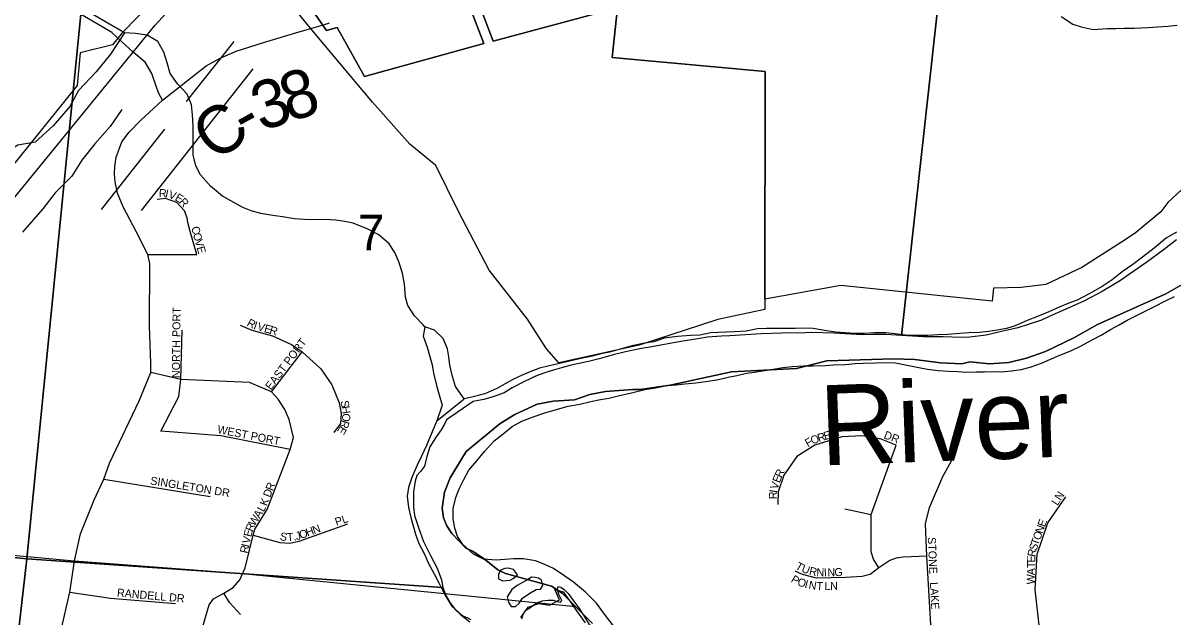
# Model space of a CAD drawing. Extents: x 0 to 1064, y 0 to 440.
# Drawn here: x 203.09 to 224.87, y 158.89 to 170.14 of the extents above; entities that cross this region are included whole.
import ezdxf

# ---------------------------------------------------------------- set-up
doc = ezdxf.new("R2010")
doc.units = 0
for name, color, linetype in [('GM_X_City_Street', 7, 'Continuous'), ('GM_X_Corporation', 7, 'Continuous'), ('GM_X_County_Road', 7, 'Continuous'), ('GM_X_County_Road_Text', 7, 'Continuous'), ('GM_X_Interstate_Route', 7, 'Continuous'), ('GM_X_Major_River', 7, 'Continuous'), ('GM_X_Major_River_Text', 7, 'Continuous'), ('GM_X_Minor_River', 7, 'Continuous'), ('GM_X_Minor_River_Text', 7, 'Continuous'), ('GM_X_Section', 7, 'Continuous'), ('GM_X_Section_Text', 7, 'Continuous'), ('GM_X_Township', 7, 'Continuous'), ('GM_X_Township_Subdivision', 7, 'Continuous'), ('GM_X_Township_Subdivision_Text', 7, 'Continuous')]:
    doc.layers.add(name, color=color, linetype=linetype)

msp = doc.modelspace()

# ---------------------------------------------------------------- linework, layer by layer
at = {"layer": 'GM_X_City_Street'}
for points in [[(204.713, 169.995), (204.177, 170.306)], [(208.43, 170.003), (208.738, 170.094)], [(208.738, 170.094), (208.884, 170.137), (208.892, 170.14)]]:
    msp.add_lwpolyline(points, dxfattribs=at)
at = {"layer": 'GM_X_Corporation'}
for points in [[(205.893, 170.898), (204.969, 169.953), (204.784, 169.725), (204.172, 169.573), (204.118, 168.954), (201.729, 166.003)], [(211.627, 170.76), (211.997, 169.797), (214.348, 170.424), (214.246, 169.487), (217.148, 169.224), (217.138, 164.912), (217.138, 164.714), (216.249, 164.525), (214.762, 164.042), (213.238, 163.709), (213.007, 163.97), (212.646, 164.535), (211.922, 165.46), (211.344, 166.56), (210.91, 167.442), (210.418, 167.847), (209.709, 168.642), (208.627, 169.936), (207.972, 170.729)], [(225.125, 167.071), (224.77, 166.742), (224.641, 166.565), (224.151, 166.162), (223.892, 165.992), (223.143, 165.509), (222.458, 165.188), (221.993, 165.13), (221.472, 165.122), (221.447, 164.871), (218.578, 165.173), (217.138, 164.912), (217.148, 169.224), (214.246, 169.487), (214.348, 170.424), (211.997, 169.797), (211.627, 170.76)], [(208.365, 170.685), (208.841, 169.998), (209.041, 170.056), (209.555, 169.127), (211.821, 169.75), (211.451, 170.713)], [(211.451, 170.713), (211.821, 169.75), (209.555, 169.127), (209.041, 170.056), (208.841, 169.998), (208.365, 170.685)]]:
    msp.add_lwpolyline(points, dxfattribs=at)
at = {"layer": 'GM_X_County_Road'}
for points in [[(204.949, 169.797), (204.773, 169.961), (204.713, 169.995)], [(205.732, 168.681), (206.559, 169.33), (206.823, 169.475), (207.126, 169.608), (207.646, 169.771), (208.277, 169.958)], [(208.277, 169.958), (208.43, 170.003)], [(205.732, 168.681), (205.655, 168.818), (205.611, 168.947), (205.531, 169.181), (205.403, 169.401), (205.177, 169.587), (204.949, 169.797)], [(204.079, 160.015), (204.18, 160.471), (204.441, 161.111), (204.622, 161.501), (204.732, 161.809), (205.291, 162.985), (205.513, 163.522), (205.513, 163.701), (205.486, 164.407), (205.49, 165.585), (205.453, 165.755), (205.234, 166.191), (204.987, 166.66), (204.878, 166.92), (204.837, 167.135), (204.826, 167.286), (204.832, 167.422), (204.857, 167.6), (204.963, 167.888), (205.104, 168.074), (205.315, 168.292), (205.732, 168.681)], [(201.214, 154.185), (201.462, 154.718), (201.887, 155.617), (202.085, 155.896), (202.208, 156.013), (202.417, 156.156), (202.748, 156.375), (202.967, 156.522), (203.152, 156.703), (203.292, 157.021), (203.428, 157.469), (203.81, 158.622), (203.977, 159.364), (204.065, 159.95), (204.079, 160.015)]]:
    msp.add_lwpolyline(points, dxfattribs=at)
at = {"layer": 'GM_X_Interstate_Route'}
msp.add_lwpolyline([(198.03, 160.812), (200.468, 163.827), (205.06, 169.444), (205.177, 169.587), (205.587, 170.092), (206.175, 170.736)], dxfattribs=at)
at = {"layer": 'GM_X_Major_River'}
msp.add_line((210.928, 162.605), (211.444, 163.024), dxfattribs=at)
for points in [[(224.933, 166.179), (224.747, 166.074), (224.511, 165.874), (224.294, 165.709), (224.108, 165.568), (223.909, 165.427), (223.717, 165.28), (223.525, 165.151), (223.284, 165.012), (223.056, 164.89), (222.896, 164.833), (222.712, 164.759), (222.515, 164.672), (222.3, 164.581), (222.109, 164.506), (221.882, 164.409), (221.716, 164.358), (221.539, 164.326), (221.374, 164.3), (221.203, 164.28), (221.008, 164.273), (220.832, 164.259), (220.606, 164.24), (220.417, 164.233), (220.229, 164.225), (220.004, 164.225), (219.803, 164.23), (219.609, 164.253), (219.433, 164.276), (219.214, 164.275), (219.019, 164.262), (218.843, 164.26), (218.661, 164.277), (218.484, 164.287), (218.309, 164.31), (218.054, 164.359), (217.872, 164.363), (217.714, 164.355), (217.543, 164.353), (217.373, 164.357), (217.172, 164.356), (217.002, 164.349), (216.788, 164.305), (216.562, 164.293), (216.404, 164.285), (216.118, 164.273), (215.91, 164.23), (215.733, 164.222), (215.483, 164.204), (215.233, 164.174), (215.037, 164.106), (214.866, 164.08), (214.621, 164.025), (214.358, 163.953), (214.198, 163.908), (214.033, 163.876), (213.868, 163.832), (213.574, 163.772), (213.39, 163.722), (213.225, 163.684), (213.03, 163.646), (212.87, 163.607), (212.711, 163.545), (212.544, 163.47), (212.378, 163.395), (212.224, 163.308), (212.064, 163.221), (211.836, 163.117), (211.615, 163.062), (211.444, 163.024)], [(213.954, 159.158), (213.746, 159.364), (213.514, 159.552), (213.353, 159.665), (213.137, 159.81), (212.975, 159.887), (212.794, 159.959), (212.57, 159.995), (212.388, 159.993), (212.217, 159.985), (212.053, 159.971), (211.81, 159.989), (211.624, 160.085), (211.422, 160.266), (211.322, 160.421), (211.271, 160.574), (211.239, 160.751), (211.239, 160.951), (211.286, 161.157), (211.351, 161.319), (211.441, 161.499), (211.537, 161.673), (211.688, 161.851), (211.832, 162.03), (212.014, 162.232), (212.187, 162.361), (212.355, 162.503), (212.54, 162.601), (212.768, 162.693), (212.97, 162.761), (213.215, 162.827), (213.417, 162.883), (213.638, 162.926), (213.846, 162.976), (214.029, 163.014), (214.182, 163.04), (214.39, 163.09), (214.592, 163.133), (214.867, 163.199), (215.069, 163.231), (215.283, 163.274), (215.46, 163.288), (215.624, 163.308), (215.832, 163.327), (216.064, 163.358), (216.259, 163.389), (216.443, 163.433), (216.608, 163.465), (216.791, 163.509), (216.944, 163.53), (217.133, 163.562), (217.298, 163.588), (217.482, 163.62), (217.658, 163.634), (217.866, 163.647), (218.054, 163.648), (218.286, 163.654), (218.438, 163.669), (218.669, 163.675), (218.852, 163.695), (219.004, 163.697), (219.242, 163.709), (219.412, 163.711), (219.613, 163.706), (219.801, 163.671), (220.055, 163.616), (220.218, 163.588), (220.424, 163.564), (220.619, 163.547), (220.789, 163.543), (220.947, 163.527), (221.148, 163.534), (221.3, 163.536), (221.452, 163.539), (221.61, 163.535), (221.811, 163.554), (221.994, 163.58), (222.166, 163.624), (222.381, 163.698), (222.534, 163.767), (222.725, 163.853), (222.934, 163.933), (223.131, 164.031), (223.323, 164.136), (223.507, 164.228), (223.687, 164.339), (223.847, 164.426), (224.001, 164.514), (224.162, 164.595), (224.341, 164.687), (224.531, 164.78), (224.716, 164.872), (224.895, 164.965)], [(211.444, 163.024), (211.28, 163.258), (211.224, 163.448), (211.175, 163.662), (211.154, 163.82), (211.128, 163.973), (211.048, 164.169), (210.882, 164.325), (210.701, 164.385), (210.672, 164.209), (210.745, 164.001), (210.79, 163.848), (210.84, 163.67), (210.867, 163.512), (210.921, 163.274), (210.983, 163.059), (211.027, 162.906), (210.928, 162.605)], [(210.928, 162.605), (210.838, 162.401), (210.734, 162.142), (210.631, 161.926), (210.554, 161.77), (210.457, 161.536), (210.391, 161.343), (210.368, 161.179), (210.393, 160.966), (210.437, 160.777), (210.482, 160.618), (210.526, 160.465), (210.589, 160.287), (210.699, 160.072), (210.762, 159.918), (210.878, 159.709), (210.965, 159.543), (211.081, 159.315), (211.209, 159.099), (211.399, 158.93), (211.573, 158.847)], [(212.377, 159.793), (212.286, 159.819), (212.213, 159.815), (212.133, 159.781), (212.094, 159.697)], [(212.094, 159.697), (212.098, 159.618), (212.17, 159.579), (212.243, 159.584), (212.317, 159.594), (212.372, 159.623), (212.453, 159.694), (212.377, 159.793)], [(212.72, 159.651), (212.633, 159.592), (212.448, 159.493), (212.349, 159.417), (212.26, 159.279), (212.282, 159.176), (212.334, 159.095), (212.419, 159.093), (212.488, 159.158), (212.551, 159.248)], [(212.551, 159.248), (212.632, 159.307), (212.718, 159.365), (212.743, 159.377), (212.811, 159.417), (212.89, 159.422), (212.935, 159.493), (212.913, 159.591), (212.853, 159.629), (212.792, 159.643), (212.72, 159.651)], [(212.517, 158.884), (212.656, 159.081), (212.859, 159.149), (213.059, 159.12), (213.25, 159.218), (213.164, 159.415), (213.321, 159.368), (213.468, 159.17), (213.573, 159.01), (213.737, 158.781)], [(214.271, 158.725), (214.101, 158.948), (213.954, 159.158)]]:
    msp.add_lwpolyline(points, dxfattribs=at)
at = {"layer": 'GM_X_Minor_River'}
for points in [[(205.011, 169.952), (204.652, 170.16), (204.338, 170.343), (204.013, 170.567), (203.856, 170.889), (203.858, 170.909)], [(222.751, 170.261), (222.972, 170.116), (223.129, 170.07), (223.359, 170.015), (223.621, 170.033), (223.785, 170.035), (223.943, 170.043), (224.132, 170.044), (224.4, 170.056), (224.577, 170.07), (224.772, 170.077), (224.949, 170.097)], [(205.011, 169.952), (204.748, 169.547), (204.477, 169.213), (204.145, 168.861), (203.976, 168.557), (203.663, 168.193), (203.32, 167.883), (202.994, 167.828), (202.651, 167.603), (202.385, 167.3), (202.325, 167.148)], [(210.701, 164.385), (210.671, 164.428), (210.505, 164.596), (210.377, 164.794), (210.332, 164.947), (210.314, 165.196), (210.277, 165.404), (210.209, 165.618), (210.135, 165.796), (210.023, 165.957), (209.827, 166.132), (209.611, 166.24), (209.346, 166.35), (209.183, 166.379), (209.013, 166.407), (208.813, 166.418), (208.648, 166.416), (208.423, 166.422), (208.235, 166.433), (208.005, 166.469), (207.823, 166.498), (207.593, 166.534), (207.412, 166.581), (207.255, 166.646), (207.081, 166.741), (206.871, 166.862), (206.645, 167.05), (206.45, 167.267), (206.363, 167.433), (206.314, 167.647), (206.313, 167.841), (206.311, 168.012), (206.316, 168.188), (206.303, 168.401), (206.283, 168.589), (206.203, 168.792), (206.014, 168.985), (205.879, 169.183), (205.823, 169.385), (205.755, 169.587), (205.645, 169.79), (205.441, 169.91), (205.223, 169.94), (205.011, 169.952)], [(204.961, 168.503), (204.742, 168.18), (204.452, 167.852), (204.205, 167.543), (204.013, 167.239), (203.699, 166.923), (203.464, 166.619), (203.084, 166.182)]]:
    msp.add_lwpolyline(points, dxfattribs=at)
at = {"layer": 'GM_X_Minor_River_Text'}
for p, q in [((206.19, 168.651), (207.087, 169.787)), ((205.338, 166.593), (207.45, 169.269)), ((204.577, 166.606), (205.78, 168.13))]:
    msp.add_line(p, q, dxfattribs=at)
at = {"layer": 'GM_X_Section'}
for points in [[(188.674, 177.899), (204.778, 176.294), (203.165, 159.995), (187.411, 161.566), (186.988, 161.611)], [(187.411, 161.566), (203.165, 159.995), (201.579, 146.222), (185.94, 147.495)]]:
    msp.add_lwpolyline(points, close=True, dxfattribs=at)
for points in [[(220.892, 174.794), (219.73, 164.225), (219.433, 164.242), (219.148, 164.242), (218.985, 164.239), (218.446, 164.267), (218.022, 164.281), (217.907, 164.277), (217.47, 164.267), (217.07, 164.257), (216.476, 164.219), (216.318, 164.21), (216.051, 164.191), (215.911, 164.169), (215.547, 164.109), (214.999, 164.011), (214.805, 163.978), (214.647, 163.944), (214.476, 163.911), (214.269, 163.855), (214.001, 163.781), (213.8, 163.73), (213.618, 163.691), (213.472, 163.663), (213.289, 163.612), (213.155, 163.572), (213.033, 163.538), (212.826, 163.464), (212.588, 163.353), (212.355, 163.23), (212.202, 163.136), (212.08, 163.096), (211.97, 163.055), (211.818, 163.01), (211.617, 162.977), (211.108, 162.629), (211.07, 162.545), (211.013, 162.437), (210.914, 162.306), (210.87, 162.234), (210.795, 162.114), (210.737, 161.933), (210.697, 161.752), (210.617, 161.651), (210.548, 161.573), (210.516, 161.465), (210.488, 161.265), (210.483, 160.981), (210.504, 160.817), (210.579, 160.591), (210.677, 160.323), (210.811, 160.06), (210.934, 159.821), (211.014, 159.595), (211.042, 159.455), (203.165, 159.995), (204.778, 176.294)], [(224.932, 166.036), (224.68, 165.841), (224.373, 165.61), (224.048, 165.386), (223.876, 165.262), (223.526, 165.057), (223.19, 164.881), (222.842, 164.724), (222.524, 164.585), (222.377, 164.515), (222.127, 164.434), (221.932, 164.371), (221.622, 164.298), (221.33, 164.231), (221.02, 164.195), (220.85, 164.186), (220.517, 164.198), (220.135, 164.199), (219.73, 164.225), (220.892, 174.794), (237.295, 173.197)], [(201.579, 146.222), (203.165, 159.995), (211.042, 159.455), (211.094, 159.321), (211.182, 159.162), (211.271, 159.045), (211.378, 158.94), (211.551, 158.803)], [(212.54, 158.858), (212.566, 158.966), (212.628, 159.032), (212.689, 159.067), (212.818, 159.161), (212.928, 159.202), (213.031, 159.212), (213.128, 159.21), (213.212, 159.19), (213.27, 159.175), (213.296, 159.206), (213.239, 159.323), (213.21, 159.415), (213.224, 159.469), (213.278, 159.462), (213.338, 159.412), (213.415, 159.338), (213.533, 159.178), (213.628, 159.049), (213.722, 158.896), (213.863, 158.669)]]:
    msp.add_lwpolyline(points, dxfattribs=at)
at = {"layer": 'GM_X_Township'}
for points in [[(225.089, 165.212), (224.73, 165.015), (223.44, 164.434), (222.988, 164.18), (222.454, 163.92), (222.094, 163.793), (221.758, 163.713), (221.395, 163.684), (221.022, 163.723), (220.867, 163.687), (220.465, 163.704), (219.979, 163.767), (219.582, 163.779), (218.314, 163.744), (217.738, 163.598), (216.505, 163.536), (215.349, 163.285), (214.777, 163.2), (214.639, 163.202), (214.122, 163.165), (213.824, 163.105), (213.537, 163.006), (213.129, 162.983), (212.831, 162.926), (212.402, 162.728), (212.13, 162.556), (211.486, 162.026), (211.181, 161.527), (211.072, 161.257), (211.029, 160.956), (211.057, 160.77), (211.118, 160.618), (211.211, 160.478), (211.476, 160.199), (211.605, 160.142), (211.825, 159.997), (212.085, 159.785), (212.23, 159.717), (213.102, 159.479), (213.299, 159.347), (213.561, 159.088), (207.248, 159.712), (204.065, 159.95), (197.797, 160.524)], [(213.876, 158.773), (213.561, 159.088), (213.299, 159.347), (213.102, 159.479), (212.23, 159.717), (212.085, 159.785), (211.825, 159.997), (211.605, 160.142), (211.476, 160.199), (211.211, 160.478), (211.118, 160.618), (211.057, 160.77), (211.029, 160.956), (211.072, 161.257), (211.181, 161.527), (211.486, 162.026), (212.13, 162.556), (212.402, 162.728), (212.831, 162.926), (213.129, 162.983), (213.537, 163.006), (213.824, 163.105), (214.122, 163.165), (214.639, 163.202), (214.777, 163.2), (215.349, 163.285), (216.505, 163.536), (217.738, 163.598), (218.314, 163.744), (219.582, 163.779), (219.979, 163.767), (220.465, 163.704), (220.867, 163.687), (221.022, 163.723), (221.395, 163.684), (221.758, 163.713), (222.094, 163.793), (222.454, 163.92), (222.988, 164.18), (223.44, 164.434), (224.73, 165.015), (225.089, 165.212)]]:
    msp.add_lwpolyline(points, dxfattribs=at)
at = {"layer": 'GM_X_Township_Subdivision'}
for points in [[(205.453, 165.755), (206.386, 165.758), (206.259, 166.193), (206.215, 166.36), (206.197, 166.452), (206.147, 166.583), (206.003, 166.743), (205.791, 166.819), (205.634, 166.801)], [(207.202, 164.421), (207.426, 164.322), (207.816, 164.22), (208.176, 164.055), (208.377, 163.917), (208.732, 163.59), (208.94, 163.289), (209.08, 162.948), (209.115, 162.749), (209.101, 162.558), (208.978, 162.387)], [(206.082, 163.392), (206.107, 164.322)], [(207.797, 163.16), (208.377, 163.917)], [(207.267, 159.755), (207.298, 159.826), (207.448, 160.442), (207.482, 160.555), (207.715, 160.927), (208.151, 162.066), (208.212, 162.292), (208.13, 162.634), (208.047, 162.825), (207.923, 163.02), (207.797, 163.16), (207.383, 163.336), (206.082, 163.392), (205.513, 163.522)], [(208.151, 162.066), (206.838, 162.326), (205.703, 162.415), (206.045, 163.071), (206.082, 163.392)], [(219.301, 159.825), (219.198, 159.987), (219.151, 160.125), (219.151, 160.523), (219.151, 160.832), (219.628, 162.147), (219.345, 162.262), (218.983, 162.324), (218.595, 162.306), (218.083, 162.147), (217.747, 161.935), (217.5, 161.582), (217.394, 161.264), (217.385, 161.026)], [(221.078, 157.575), (220.388, 158.353), (220.281, 158.753), (220.204, 160.043), (220.184, 160.66), (220.255, 160.969), (220.511, 161.551), (220.74, 161.966)], [(204.622, 161.501), (206.636, 161.174)], [(222.339, 158.685), (222.259, 159.415), (222.294, 160.086), (222.497, 160.677), (222.841, 161.172)], [(218.657, 160.942), (219.151, 160.832)], [(207.448, 160.442), (207.956, 160.305), (208.137, 160.291), (208.318, 160.329), (209.241, 160.657)], [(220.204, 160.043), (219.76, 160.024), (219.629, 160.009), (219.504, 159.962), (219.301, 159.825), (219.133, 159.697), (218.983, 159.658), (218.674, 159.644), (218.118, 159.627), (217.853, 159.697), (217.712, 159.759)], [(206.464, 158.606), (206.614, 159.125), (206.698, 159.238), (206.893, 159.348), (207.069, 159.45), (207.199, 159.597), (207.248, 159.712), (207.267, 159.755)], [(203.977, 159.364), (204.75, 159.252), (205.982, 159.148)], [(207.209, 158.944), (207.002, 159.166), (206.893, 159.348)]]:
    msp.add_lwpolyline(points, dxfattribs=at)

# ---------------------------------------------------------------- texts
at = {"layer": 'GM_X_County_Road_Text'}
for s, rotation, p in [('8', 17.3109, (208.126, 168.26)), ('3', 18.3658, (207.599, 168.085)), ('C', 37.6083, (206.751, 167.488)), ('-', 28.6391, (207.311, 167.923))]:
    msp.add_text(s, height=0.909, rotation=rotation, dxfattribs=at).set_placement(p)
at = {"layer": 'GM_X_Major_River_Text'}
msp.add_text('River', height=1.5151, rotation=2.1017, dxfattribs=at).set_placement((218.205, 161.762))
at = {"layer": 'GM_X_Section_Text'}
msp.add_text('7', height=0.67, rotation=0, dxfattribs=at).set_placement((209.436, 165.839))
at = {"layer": 'GM_X_Township_Subdivision_Text'}
for s, height, rotation, p in [('R', 0.152, 358.0326, (205.662, 166.845)), ('I', 0.152, 348.3815, (205.775, 166.842)), ('V', 0.152, 342.2562, (205.836, 166.829)), ('E', 0.152, 329.4251, (205.955, 166.792)), ('R', 0.152, 311.9421, (206.037, 166.746)), ('C', 0.152, 282.1864, (206.278, 166.273)), ('O', 0.152, 285.3652, (206.306, 166.146)), ('V', 0.152, 285.693, (206.341, 166.017)), ('E', 0.152, 285.7129, (206.377, 165.889)), ('NORTH PORT', 0.1515, 89.3418, (206.061, 163.417)), ('R', 0.152, 333.3263, (207.318, 164.414)), ('I', 0.152, 340.946, (207.445, 164.352)), ('V', 0.152, 344.3104, (207.518, 164.327)), ('E', 0.152, 344.405, (207.646, 164.291)), ('R', 0.152, 343.4008, (207.748, 164.262)), ('EAST PORT', 0.1515, 53.2875, (207.787, 163.18)), ('S', 0.152, 278.9414, (209.104, 162.982)), ('H', 0.152, 278.4454, (209.121, 162.877)), ('O', 0.152, 266.8287, (209.14, 162.753)), ('WEST PORT', 0.1515, 348.8356, (206.762, 162.378)), ('E', 0.152, 238.6287, (209.103, 162.524)), ('R', 0.152, 252.9401, (209.134, 162.63)), ('T', 0.152, 15.3749, (218.479, 162.303)), ('F', 0.152, 30.2328, (217.953, 162.107)), ('O', 0.152, 21.4158, (218.04, 162.158)), ('R', 0.152, 17.1831, (218.161, 162.205)), ('E', 0.152, 16.9661, (218.276, 162.241)), ('S', 0.152, 17.0039, (218.378, 162.272)), ('DR', 0.1515, 338.7513, (219.38, 162.283)), ('R', 0.152, 65.1621, (217.456, 161.519)), ('SINGLETON DR', 0.15152, 350.9102, (205.494, 161.405)), ('R', 0.152, 68.9607, (207.82, 161.272)), ('V', 0.152, 72.2978, (217.38, 161.297)), ('E', 0.152, 69.6038, (217.42, 161.422)), ('K', 0.152, 68.4385, (207.708, 160.984)), ('D', 0.152, 68.9656, (207.772, 161.147)), ('R', 0.152, 88.543, (217.368, 161.122)), ('I', 0.152, 80.6886, (217.37, 161.237)), ('LN', 0.1515, 56.3032, (222.679, 160.992)), ('L', 0.152, 61.4183, (207.648, 160.872)), ('W', 0.152, 57.7558, (207.478, 160.603)), ('A', 0.152, 57.4316, (207.571, 160.75)), ('PL', 0.1515, 18.4393, (209.027, 160.617)), ('E', 0.152, 69.9968, (222.442, 160.587)), ('E', 0.152, 76.9378, (207.414, 160.401)), ('R', 0.152, 67.8378, (207.436, 160.499)), ('J', 0.152, 13.8856, (208.27, 160.347)), ('O', 0.152, 19.9027, (208.352, 160.368)), ('H', 0.152, 20.5445, (208.479, 160.415)), ('N', 0.152, 20.5433, (208.604, 160.461)), ('O', 0.152, 69.9889, (222.351, 160.337)), ('N', 0.152, 69.9889, (222.396, 160.462)), ('V', 0.152, 76.9288, (207.384, 160.271)), ('S', 0.152, 348.0312, (207.946, 160.354)), ('T', 0.152, 3.4049, (208.095, 160.329)), ('.', 0.152, 11.0147, (208.223, 160.338)), ('STONE', 0.1515, 272.5489, (220.225, 160.404)), ('S', 0.152, 70.9343, (222.28, 160.136)), ('T', 0.152, 70.0099, (222.314, 160.237)), ('R', 0.152, 76.9417, (207.342, 160.089)), ('I', 0.152, 76.9071, (207.369, 160.206)), ('R', 0.152, 80.0905, (222.26, 160.024)), ('T', 0.152, 330.2077, (217.704, 159.814)), ('U', 0.152, 339.9479, (217.822, 159.75)), ('T', 0.152, 88.5497, (222.256, 159.817)), ('E', 0.152, 88.5242, (222.258, 159.924)), ('P', 0.152, 329.4486, (217.621, 159.566)), ('R', 0.152, 347.4903, (217.968, 159.698)), ('N', 0.152, 357.5158, (218.114, 159.668)), ('I', 0.152, 1.6472, (218.259, 159.662)), ('N', 0.152, 1.508, (218.326, 159.664)), ('G', 0.152, 1.503, (218.459, 159.667)), ('W', 0.152, 88.5372, (222.248, 159.51)), ('A', 0.152, 88.5357, (222.252, 159.684)), ('RANDELL DR', 0.1515, 354.8058, (204.866, 159.284)), ('O', 0.152, 340.6102, (217.742, 159.498)), ('I', 0.152, 346.3565, (217.884, 159.449)), ('N', 0.152, 350.7065, (217.961, 159.431)), ('T', 0.152, 358.1102, (218.114, 159.407)), ('L', 0.152, 1.1628, (218.269, 159.403)), ('N', 0.152, 1.6828, (218.377, 159.405)), ('LAKE', 0.1515, 273.0925, (220.265, 159.551))]:
    msp.add_text(s, height=height, rotation=rotation, dxfattribs=at).set_placement(p)

doc.saveas('drawing.dxf')
